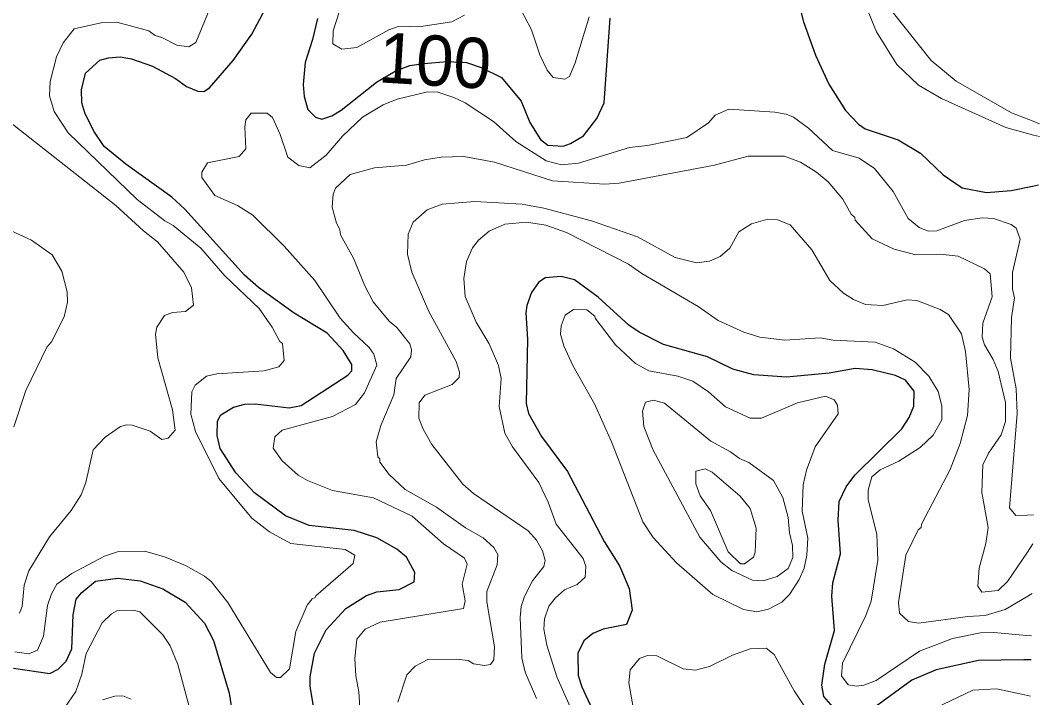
# Model space of a CAD drawing. Extents: x 673.3 to 698.5, y 6984.3 to 7012.3.
# Drawn here: x 696.583 to 698.204, y 6994.774 to 6995.852 of the extents above; entities that cross this region are included whole.
import ezdxf
from ezdxf.enums import TextEntityAlignment as Align

# ---------------------------------------------------------------- set-up
doc = ezdxf.new("R2010")
doc.units = 0
doc.header["$LTSCALE"] = 0.032
doc.layers.add('1', color=7, linetype='Continuous', lineweight=25)
doc.layers.add('2', color=7, linetype='Continuous', lineweight=13)
doc.layers.add('61', color=7, linetype='Continuous')

msp = doc.modelspace()

# ---------------------------------------------------------------- linework, layer by layer
at = {"layer": '1'}
for points in [[(697.6578, 6995.9948), (697.6744, 6995.9933), (697.708, 6995.9851), (697.7445, 6995.971), (697.7728, 6995.9528), (697.7772, 6995.9447), (697.7959, 6995.9249), (697.8083, 6995.907), (697.8238, 6995.8688), (697.8283, 6995.8499), (697.8475, 6995.7972), (697.8689, 6995.7509), (697.8952, 6995.7088), (697.9158, 6995.6872), (697.9268, 6995.6797), (697.979, 6995.6624), (698.0145, 6995.6413), (698.0506, 6995.6063), (698.0811, 6995.5861), (698.1194, 6995.5787), (698.1586, 6995.5818), (698.193, 6995.5885), (698.2025, 6995.5904)], [(697.0496, 6994.7574), (697.0439, 6994.7929), (697.0438, 6994.8078), (697.0505, 6994.845), (697.0694, 6994.8825), (697.1006, 6994.9163), (697.1333, 6994.9369), (697.15, 6994.9427), (697.1855, 6994.9467), (697.209, 6994.9589), (697.2104, 6994.9734), (697.1967, 6994.9981), (697.1818, 6995.0108), (697.15, 6995.0288), (697.1138, 6995.0403), (697.0419, 6995.0486), (697.0045, 6995.0636), (696.9553, 6995.1003), (696.9252, 6995.1321), (696.9006, 6995.1712), (696.8957, 6995.1916), (696.8965, 6995.2145), (696.9018, 6995.2246), (696.9217, 6995.2366), (696.9395, 6995.2415), (696.9562, 6995.2423), (697.0105, 6995.2359), (697.0294, 6995.2392), (697.1038, 6995.2879), (697.1098, 6995.2947), (697.1102, 6995.3046), (697.0964, 6995.3272), (697.0705, 6995.3546), (697.0182, 6995.3863), (696.9615, 6995.4271), (696.9394, 6995.4469), (696.8441, 6995.552), (696.8234, 6995.571), (696.7504, 6995.6236), (696.7161, 6995.6514), (696.6994, 6995.6759), (696.685, 6995.705), (696.6804, 6995.7213), (696.6799, 6995.7418), (696.6864, 6995.7684), (696.7093, 6995.7888), (696.723, 6995.7928), (696.7416, 6995.7943), (696.7596, 6995.791), (696.793, 6995.7797), (696.8295, 6995.7598), (696.847, 6995.7471), (696.8649, 6995.7399), (696.8747, 6995.7393), (696.8835, 6995.7449), (696.9213, 6995.7886), (696.9511, 6995.8305), (696.981, 6995.8878)], [(697.0552, 6995.8555), (697.0476, 6995.822), (697.0356, 6995.7852), (697.0325, 6995.7504), (697.0341, 6995.7314), (697.0399, 6995.7107), (697.052, 6995.6984), (697.062, 6995.6952), (697.0783, 6995.7002), (697.0932, 6995.7094), (697.1494, 6995.7541), (697.1789, 6995.7716), (697.2021, 6995.7804), (697.2246, 6995.7836), (697.2619, 6995.7872), (697.2925, 6995.7852), (697.3159, 6995.7774), (697.3481, 6995.7617), (697.3793, 6995.7236), (697.3931, 6995.6897), (697.41, 6995.6629), (697.422, 6995.6536), (697.4462, 6995.652), (697.4578, 6995.6562), (697.4784, 6995.6687), (697.4998, 6995.696), (697.5112, 6995.7214), (697.5211, 6995.8558)], [(697.883, 6994.7509), (697.861, 6994.7765), (697.8575, 6994.7944), (697.8622, 6994.8278), (697.8777, 6994.8815), (697.8737, 6994.936), (697.8754, 6994.9573), (697.8875, 6995.0034), (697.8835, 6995.0567), (697.8851, 6995.0867), (697.8966, 6995.1098), (697.9104, 6995.1286), (697.9849, 6995.2022), (697.9966, 6995.2204), (698.0039, 6995.2383), (698.0044, 6995.2623), (697.9909, 6995.2797), (697.9751, 6995.2872), (697.9377, 6995.2961), (697.9109, 6995.2984), (697.8693, 6995.2911), (697.8012, 6995.2846), (697.7497, 6995.2884), (697.7161, 6995.2973), (697.676, 6995.3171), (697.606, 6995.3367), (697.5669, 6995.3562), (697.5507, 6995.3671), (697.5021, 6995.4118), (697.464, 6995.4393), (697.4428, 6995.445), (697.4174, 6995.4427), (697.4071, 6995.4352), (697.3958, 6995.4193), (697.3884, 6995.3988), (697.3868, 6995.3868), (697.3892, 6995.345), (697.3875, 6995.2428), (697.3912, 6995.2266), (697.4115, 6995.19), (697.4528, 6995.1345), (697.5113, 6995.0229), (697.5356, 6994.9844), (697.5512, 6994.948), (697.5559, 6994.9139), (697.5469, 6994.8906), (697.5099, 6994.8835), (697.4934, 6994.8766), (697.4789, 6994.8646), (697.4697, 6994.8454), (697.4698, 6994.8096), (697.4756, 6994.7916), (697.4925, 6994.7561)], [(696.5717, 6994.8212), (696.6297, 6994.8131), (696.6429, 6994.8195), (696.6553, 6994.8327), (696.6643, 6994.8519), (696.6668, 6994.9062), (696.6717, 6994.9311), (696.6807, 6994.9419), (696.7021, 6994.9597), (696.7379, 6994.9646), (696.7734, 6994.9605), (696.8095, 6994.9474), (696.8451, 6994.9263), (696.8754, 6994.8927), (696.8901, 6994.8655), (696.915, 6994.7813), (696.9209, 6994.7444)], [(698.1905, 6994.8348), (698.1788, 6994.8346), (698.1071, 6994.8335), (698.0393, 6994.8189), (698.001, 6994.8021), (697.9399, 6994.7579)]]:
    msp.add_lwpolyline(points, dxfattribs=at)
at = {"layer": '2'}
for points in [[(697.5039, 6995.9239), (697.5119, 6995.9448), (697.5309, 6995.9796), (697.5448, 6995.9996), (697.5644, 6996.0202), (697.5946, 6996.0421), (697.6495, 6996.0599), (697.6887, 6996.0645), (697.7126, 6996.0712), (697.7659, 6996.0753), (697.7855, 6996.0716), (697.808, 6996.063), (697.829, 6996.0474), (697.8736, 6995.9931), (697.8922, 6995.9568), (697.9101, 6995.9128), (697.9167, 6995.903), (697.9446, 6995.8341), (697.9772, 6995.782), (698.0115, 6995.7495), (698.0481, 6995.7279), (698.1503, 6995.6818), (698.1946, 6995.6699), (698.2038, 6995.6674)], [(696.5959, 6994.8442), (696.6099, 6994.85), (696.6195, 6994.8723), (696.6261, 6994.9209), (696.6323, 6994.9395), (696.6409, 6994.955), (696.6646, 6994.9721), (696.7164, 6994.9996), (696.7386, 6995.0068), (696.7805, 6995.0076), (696.812, 6994.9984), (696.8454, 6994.9848), (696.8758, 6994.968), (696.886, 6994.9595), (696.9128, 6994.9261), (696.9807, 6994.8145), (696.9902, 6994.8067), (696.9963, 6994.8066), (697.011, 6994.8204), (697.021, 6994.8799), (697.0387, 6994.9217), (697.0469, 6994.9318), (697.0516, 6994.9336), (697.0526, 6994.9367), (697.112, 6994.9881), (697.1145, 6995.0013), (697.0993, 6995.0102), (697.0128, 6995.02), (696.979, 6995.0385), (696.951, 6995.0599), (696.8985, 6995.1232), (696.8612, 6995.1978), (696.8541, 6995.2258), (696.8557, 6995.2611), (696.8609, 6995.2718), (696.8788, 6995.2862), (696.895, 6995.2897), (696.9706, 6995.2946), (696.9936, 6995.3007), (697.0021, 6995.3109), (696.9999, 6995.3379), (696.9952, 6995.3415), (696.9834, 6995.3639), (696.9623, 6995.3938), (696.9078, 6995.446), (696.8695, 6995.4898), (696.8257, 6995.5258), (696.8123, 6995.5332), (696.7684, 6995.5672), (696.6589, 6995.6735), (696.6365, 6995.7076), (696.6292, 6995.7324), (696.6301, 6995.7551), (696.6401, 6995.7942), (696.6506, 6995.8167), (696.6682, 6995.839), (696.7131, 6995.849), (696.736, 6995.8498), (696.7871, 6995.8355), (696.7973, 6995.8282), (696.8079, 6995.8252), (696.8315, 6995.8128), (696.8506, 6995.8102), (696.862, 6995.8171), (696.8893, 6995.8838)], [(697.3736, 6995.8799), (697.3959, 6995.8371), (697.4092, 6995.7975), (697.4207, 6995.7732), (697.4303, 6995.7614), (697.449, 6995.7587), (697.4562, 6995.7632), (697.4654, 6995.7849), (697.4875, 6995.8582)], [(697.0903, 6995.8672), (697.0804, 6995.8357), (697.0797, 6995.8152), (697.0941, 6995.8068), (697.1181, 6995.8094), (697.169, 6995.8375), (697.1821, 6995.8423), (697.2236, 6995.8433), (697.2693, 6995.8501), (697.2891, 6995.8606)], [(698.2041, 6995.6878), (698.1936, 6995.6918), (698.1593, 6995.705), (698.0713, 6995.7555), (698.0317, 6995.7887), (697.9694, 6995.8667)], [(698.1942, 6995.0656), (698.1841, 6995.0651), (698.1664, 6995.0642), (698.1563, 6995.0765), (698.1685, 6995.2268), (698.167, 6995.2661), (698.1579, 6995.3146), (698.1595, 6995.3793), (698.1642, 6995.411), (698.1612, 6995.4246), (698.1612, 6995.4509), (698.1734, 6995.5043), (698.167, 6995.5219), (698.1591, 6995.5275), (698.1308, 6995.5369), (698.1129, 6995.538), (698.0847, 6995.5338), (698.0404, 6995.5175), (698.0267, 6995.5168), (698.0123, 6995.5228), (697.9951, 6995.537), (697.9713, 6995.5802), (697.9416, 6995.6165), (697.9171, 6995.633), (697.8748, 6995.6453), (697.8367, 6995.6808), (697.8124, 6995.6984), (697.8009, 6995.7033), (697.783, 6995.7065), (697.7097, 6995.7112), (697.688, 6995.7014), (697.6775, 6995.6895), (697.643, 6995.6658), (697.5803, 6995.6533), (697.5518, 6995.6503), (697.4708, 6995.6251), (697.4436, 6995.6227), (697.419, 6995.6289), (697.3709, 6995.6594), (697.3351, 6995.6912), (697.2903, 6995.7213), (697.2724, 6995.7299), (697.2467, 6995.738), (697.2306, 6995.7388), (697.1819, 6995.7269), (697.16, 6995.7181), (697.1268, 6995.6981), (697.0953, 6995.6683), (697.069, 6995.6381), (697.0434, 6995.6178), (697.0254, 6995.6212), (697.0084, 6995.6347), (696.9962, 6995.6707), (696.9839, 6995.6978), (696.9751, 6995.7048), (696.9496, 6995.7048), (696.9411, 6995.694), (696.9397, 6995.6831), (696.9411, 6995.6481), (696.9308, 6995.6356), (696.8803, 6995.6258), (696.8715, 6995.6106), (696.8713, 6995.6022), (696.8922, 6995.5739), (696.9279, 6995.5576), (696.9524, 6995.5421), (697.0024, 6995.493), (697.0513, 6995.4383), (697.0912, 6995.3782), (697.1126, 6995.355), (697.1376, 6995.3319), (697.1451, 6995.3211), (697.1496, 6995.3037), (697.1303, 6995.2597), (697.1156, 6995.2408), (697.0794, 6995.2219), (696.9993, 6995.2), (696.9874, 6995.1897), (696.9847, 6995.1716), (696.999, 6995.1511), (697.0246, 6995.1284), (697.0394, 6995.1198), (697.0794, 6995.1039), (697.1442, 6995.0926), (697.2062, 6995.0634), (697.2556, 6995.0193), (697.2892, 6994.9966), (697.2937, 6994.9868), (697.2857, 6994.9551), (697.2905, 6994.9287), (697.2876, 6994.9161), (697.1548, 6994.8946), (697.1314, 6994.8835), (697.1179, 6994.8674), (697.1147, 6994.8369), (697.1161, 6994.8092), (697.1212, 6994.7836), (697.1228, 6994.7588)], [(696.5582, 6995.6969), (696.7348, 6995.5578), (696.7786, 6995.5172), (696.8006, 6995.5001), (696.8426, 6995.4515), (696.855, 6995.4265), (696.8581, 6995.3989), (696.8453, 6995.389), (696.8245, 6995.3873), (696.8121, 6995.3826), (696.7997, 6995.3642), (696.7979, 6995.3528), (696.8016, 6995.3154), (696.8246, 6995.2323), (696.8287, 6995.2003), (696.8176, 6995.1872), (696.8078, 6995.1854), (696.7892, 6995.1985), (696.7604, 6995.208), (696.7513, 6995.2087), (696.742, 6995.2061), (696.7175, 6995.1889), (696.6984, 6995.1687), (696.6869, 6995.1171), (696.6796, 6995.0974), (696.6636, 6995.0724), (696.6288, 6995.0303), (696.596, 6994.9764), (696.5886, 6994.9535), (696.5853, 6994.9194), (696.5813, 6994.9087)], [(697.1438, 6995.4042), (697.1305, 6995.4297), (697.1125, 6995.4739), (697.0922, 6995.5113), (697.0911, 6995.5195), (697.0857, 6995.5295), (697.0789, 6995.5552), (697.0805, 6995.5757), (697.0839, 6995.5854), (697.1073, 6995.607), (697.1458, 6995.6176), (697.1967, 6995.6217), (697.2256, 6995.6306), (697.2521, 6995.6348), (697.2884, 6995.6356), (697.3368, 6995.6267), (697.4292, 6995.5971), (697.5122, 6995.5917), (697.5355, 6995.5932), (697.6869, 6995.6217), (697.7407, 6995.6364), (697.7984, 6995.6364), (697.8235, 6995.6269), (697.849, 6995.6106), (697.8676, 6995.5953), (697.8909, 6995.5678), (697.9045, 6995.5439), (697.9101, 6995.5388), (697.9106, 6995.5345), (697.9377, 6995.5048), (697.9725, 6995.4881), (698.0074, 6995.4793), (698.0461, 6995.4801), (698.0745, 6995.4769), (698.1166, 6995.4567), (698.1252, 6995.4492), (698.1285, 6995.4126), (698.1138, 6995.3702), (698.1129, 6995.3483), (698.1162, 6995.3362), (698.1304, 6995.3126), (698.1384, 6995.2934), (698.1498, 6995.2441), (698.1498, 6995.2142), (698.143, 6995.1925), (698.123, 6995.1636), (698.1139, 6995.1451), (698.1123, 6995.1008), (698.122, 6995.0454), (698.1187, 6995.0198), (698.1081, 6994.9807), (698.1058, 6994.9517), (698.1124, 6994.9424), (698.1383, 6994.9451), (698.1531, 6994.9592), (698.1848, 6995.0062), (698.1935, 6995.019)], [(698.1922, 6994.9403), (698.1827, 6994.9346), (698.1495, 6994.9148), (698.1177, 6994.9052), (698.0898, 6994.9036), (698.0119, 6994.893), (697.9957, 6994.8958), (697.9812, 6994.909), (697.9796, 6994.9261), (697.9911, 6995.001), (698.0111, 6995.0415), (698.0159, 6995.0452), (698.0162, 6995.0506), (698.062, 6995.1378), (698.0775, 6995.1788), (698.0894, 6995.2236), (698.0919, 6995.2649), (698.0861, 6995.3251), (698.0797, 6995.3533), (698.0593, 6995.384), (698.0458, 6995.392), (698.009, 6995.4068), (697.9932, 6995.4076), (697.9546, 6995.3986), (697.927, 6995.4002), (697.9082, 6995.4079), (697.8919, 6995.4183), (697.8704, 6995.4385), (697.8418, 6995.4874), (697.8071, 6995.5271), (697.7872, 6995.5348), (697.7716, 6995.5362), (697.7456, 6995.5288), (697.7255, 6995.5159), (697.7114, 6995.4899), (697.6957, 6995.4765), (697.6788, 6995.469), (697.6585, 6995.4663), (697.6242, 6995.4749), (697.5642, 6995.5077), (697.4912, 6995.5332), (697.4154, 6995.5533), (697.3809, 6995.5598), (697.3058, 6995.5639), (697.2537, 6995.5598), (697.2298, 6995.5511), (697.2075, 6995.5313), (697.1994, 6995.5123), (697.1986, 6995.4803), (697.2055, 6995.4518), (697.2323, 6995.389), (697.2762, 6995.3097), (697.2814, 6995.2926), (697.2809, 6995.2838), (697.2697, 6995.273), (697.226, 6995.2556), (697.217, 6995.2438), (697.2167, 6995.2193), (697.2232, 6995.2019), (697.237, 6995.1771), (697.2866, 6995.1142), (697.3033, 6995.0991), (697.3903, 6995.0399), (697.404, 6995.0251), (697.4134, 6995.008), (697.4176, 6994.9927), (697.4156, 6994.983), (697.3974, 6994.9604), (697.3844, 6994.9356), (697.3794, 6994.9193), (697.3777, 6994.9021), (697.3802, 6994.8376), (697.3858, 6994.815), (697.4039, 6994.7731)], [(697.3018, 6995.4905), (697.3114, 6995.5026), (697.3282, 6995.5167), (697.3533, 6995.5281), (697.3878, 6995.5313), (697.4187, 6995.5265), (697.4513, 6995.515), (697.5503, 6995.4646), (697.5715, 6995.4493), (697.6611, 6995.397), (697.6926, 6995.3747), (697.7334, 6995.3563), (697.7591, 6995.3481), (697.7986, 6995.3434), (697.8552, 6995.3472), (697.8755, 6995.3433), (697.9427, 6995.3401), (697.9717, 6995.3297), (698.0062, 6995.3084), (698.0277, 6995.286), (698.0427, 6995.2616), (698.0486, 6995.2388), (698.0488, 6995.2165), (698.0347, 6995.1924), (698.0139, 6995.1724), (697.9802, 6995.1506), (697.9505, 6995.1368), (697.9372, 6995.1258), (697.9315, 6995.1049), (697.9315, 6995.0892), (697.9453, 6995.0346), (697.9469, 6994.9933), (697.9361, 6994.9281), (697.9279, 6994.9053), (697.8907, 6994.8292), (697.8892, 6994.8091), (697.8993, 6994.7947), (697.9128, 6994.7928), (697.9247, 6994.7943), (697.9443, 6994.8016), (698.0132, 6994.8483), (698.0656, 6994.8686), (698.11, 6994.8774), (698.1313, 6994.8782), (698.1832, 6994.8735), (698.1911, 6994.8728)], [(696.5722, 6995.2052), (696.5912, 6995.2632), (696.625, 6995.3322), (696.632, 6995.3406), (696.6523, 6995.3805), (696.6577, 6995.4037), (696.657, 6995.4204), (696.6488, 6995.4532), (696.6335, 6995.4791), (696.6002, 6995.5027), (696.5611, 6995.5207)], [(697.4702, 6994.7311), (697.436, 6994.8077), (697.4202, 6994.8581), (697.4152, 6994.8833), (697.4167, 6994.8999), (697.4233, 6994.9198), (697.4338, 6994.9334), (697.4483, 6994.9458), (697.4685, 6994.9543), (697.4809, 6994.9662), (697.482, 6994.9832), (697.4782, 6994.9961), (697.4351, 6995.0503), (697.4223, 6995.0854), (697.4075, 6995.1167), (697.3653, 6995.1737), (697.3535, 6995.1954), (697.3443, 6995.238), (697.3475, 6995.2825), (697.3435, 6995.3032), (697.3282, 6995.3374), (697.3075, 6995.3721), (697.2905, 6995.4128), (697.2881, 6995.4417), (697.2923, 6995.4685), (697.3018, 6995.4905)], [(697.183, 6994.7673), (697.1976, 6994.8107), (697.2107, 6994.8245), (697.2311, 6994.835), (697.2757, 6994.8359), (697.2951, 6994.8333), (697.3034, 6994.8284), (697.321, 6994.8254), (697.3305, 6994.8272), (697.3361, 6994.8344), (697.337, 6994.8552), (697.3248, 6994.9269), (697.3248, 6994.9434), (697.341, 6994.9859), (697.342, 6995.0023), (697.3361, 6995.0134), (697.319, 6995.0289), (697.2907, 6995.0446), (697.2444, 6995.0776), (697.195, 6995.1056), (697.1694, 6995.1297), (697.1547, 6995.1494), (697.1544, 6995.1545), (697.1513, 6995.1578), (697.1489, 6995.1817), (697.1561, 6995.2074), (697.1767, 6995.2566), (697.1807, 6995.2824), (697.2036, 6995.317), (697.2049, 6995.328), (697.2025, 6995.3376), (697.1817, 6995.3633), (697.1692, 6995.3734), (697.1438, 6995.4042)], [(696.8535, 6994.7525), (696.833, 6994.8273), (696.8208, 6994.8569), (696.8094, 6994.8742), (696.7726, 6994.9108), (696.7621, 6994.9134), (696.736, 6994.9124), (696.7276, 6994.908), (696.7128, 6994.8937), (696.6872, 6994.8448), (696.6806, 6994.8118), (696.6709, 6994.7841), (696.6532, 6994.7588)], [(697.8295, 6994.7613), (697.8135, 6994.7852), (697.7816, 6994.8432), (697.7691, 6994.853), (697.7439, 6994.8522), (697.7157, 6994.842), (697.6787, 6994.8238), (697.6569, 6994.8181), (697.637, 6994.8204), (697.595, 6994.841), (697.5802, 6994.8417), (697.5675, 6994.8366), (697.5528, 6994.8185), (697.5504, 6994.7979), (697.5592, 6994.7496)], [(696.574, 6994.8474), (696.5959, 6994.8442)], [(698.1896, 6994.7769), (698.1801, 6994.779), (698.1357, 6994.7886), (698.0979, 6994.7863), (697.9793, 6994.7294)], [(696.7132, 6994.7707), (696.7327, 6994.7766), (696.7457, 6994.7772), (696.7591, 6994.7722)]]:
    msp.add_lwpolyline(points, dxfattribs=at)
for points in [[(697.7435, 6995.2193), (697.7618, 6995.2195), (697.819, 6995.2439), (697.8635, 6995.2544), (697.8773, 6995.2483), (697.8824, 6995.2399), (697.8834, 6995.2263), (697.8469, 6995.1734), (697.8335, 6995.1363), (697.8281, 6995.1134), (697.8264, 6995.0711), (697.8353, 6995.0281), (697.8338, 6995.001), (697.8295, 6994.9807), (697.8214, 6994.9627), (697.8062, 6994.9388), (697.7941, 6994.9262), (697.7727, 6994.9153), (697.7542, 6994.9109), (697.733, 6994.9146), (697.6842, 6994.9384), (697.6263, 6994.9888), (697.5894, 6995.0294), (697.573, 6995.0545), (697.5232, 6995.1815), (697.4968, 6995.241), (697.4615, 6995.3032), (697.4474, 6995.3345), (697.4421, 6995.3532), (697.4429, 6995.3661), (697.4494, 6995.383), (697.4625, 6995.3921), (697.4839, 6995.3918), (697.4965, 6995.3815), (697.4969, 6995.3782), (697.5296, 6995.3362), (697.5614, 6995.3062), (697.5827, 6995.2946), (697.6288, 6995.2862), (697.6527, 6995.2782), (697.6772, 6995.2612), (697.7045, 6995.2373)], [(697.7417, 6995.1486), (697.7265, 6995.1551), (697.7126, 6995.1656), (697.6811, 6995.1825), (697.6075, 6995.243), (697.59, 6995.2479), (697.5773, 6995.2446), (697.5724, 6995.2304), (697.5747, 6995.2059), (697.5893, 6995.1685), (697.6636, 6995.0301), (697.6972, 6994.9904), (697.7146, 6994.977), (697.7472, 6994.9614), (697.7643, 6994.9604), (697.7867, 6994.9672), (697.8042, 6994.9799), (697.8117, 6994.9973), (697.811, 6995.0165), (697.806, 6995.0365), (697.8043, 6995.0609), (697.7955, 6995.093), (697.781, 6995.1199)], [(697.7434, 6995.0755), (697.7275, 6995.0952), (697.6834, 6995.1333), (697.6723, 6995.1388), (697.6573, 6995.1349), (697.6571, 6995.1145), (697.6641, 6995.0956), (697.6807, 6995.0721), (697.7085, 6995.0067), (697.728, 6994.9874), (697.7347, 6994.9876), (697.7488, 6994.9979), (697.7515, 6995.0059), (697.7531, 6995.0444)]]:
    msp.add_lwpolyline(points, close=True, dxfattribs=at)

# ---------------------------------------------------------------- texts
at = {"layer": '61'}
msp.add_text('100', height=0.08, rotation=356.521, dxfattribs=at).set_placement((697.2398, 6995.7485), align=Align.CENTER)

doc.saveas('drawing.dxf')
